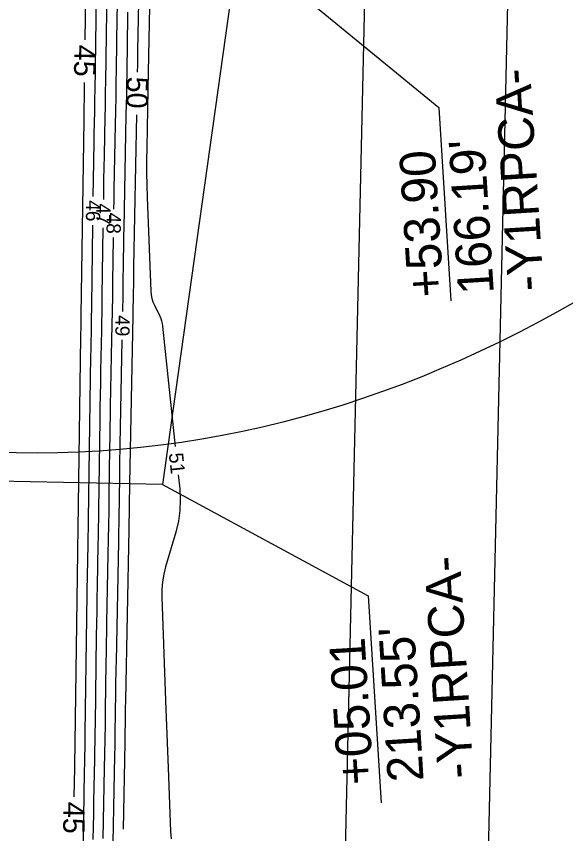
# Model space of a CAD drawing. Extents: x 2384780 to 2405861, y 547869 to 573706.
# Drawn here: x 2395714.7 to 2395791.5, y 553590.9 to 553705.4 of the extents above; entities that cross this region are included whole.
import ezdxf

# ---------------------------------------------------------------- set-up
doc = ezdxf.new("R2010")
doc.units = 0
for name, color, linetype in [('Old_Level_60', 7, 'Continuous'), ('Old_Level_61', 7, 'Continuous'), ('Old_Level_63', 7, 'Continuous'), ('Prop Buffer Zone 1', 7, 'Continuous'), ('Prop Buffer Zone 2', 7, 'Continuous')]:
    doc.layers.add(name, color=color, linetype=linetype)

msp = doc.modelspace()

# ---------------------------------------------------------------- linework, layer by layer
at = {"layer": 'Old_Level_60'}
for points in [[(2395733.66025, 553724.96575), (2395733.08, 553695.232), (2395733.07975, 553695.2145), (2395733.0795, 553695.19725), (2395733.07925, 553695.17975), (2395733.079, 553695.16225), (2395733.07825, 553695.1055), (2395733.078, 553695.09325), (2395733.07775, 553695.081), (2395733.0775, 553695.069), (2395733.07725, 553695.05675), (2395732.9185, 553686.9435), (2395732.89725, 553685.205), (2395732.901, 553683.46675), (2395732.93, 553681.729), (2395732.9845, 553679.99125), (2395733.4905, 553666.866), (2395733.53625, 553666.355), (2395733.6335, 553665.85675), (2395733.7825, 553665.3715), (2395733.983, 553664.89925), (2395734.72225, 553663.37725), (2395734.8655, 553663.047), (2395734.97875, 553662.708), (2395735.062, 553662.36025), (2395735.115, 553662.004), (2395736.89575, 553645.12625)], [(2395725.44175, 553680.13175), (2395725.509, 553684.95125), (2395725.52325, 553685.9305), (2395725.539, 553686.9095), (2395725.556, 553687.88875), (2395725.5745, 553688.86775), (2395725.63725, 553692.066), (2395725.65, 553692.7515), (2395725.662, 553693.43675), (2395725.673, 553694.12225), (2395725.683, 553694.8075), (2395725.9665, 553715.1875)], [(2395726.88825, 553679.72875), (2395726.90425, 553680.82475), (2395726.93125, 553682.51275), (2395726.96075, 553684.20075), (2395726.9925, 553685.88875), (2395727.1005, 553691.4025), (2395727.12275, 553692.584), (2395727.1435, 553693.76575), (2395727.16225, 553694.94725), (2395727.1795, 553696.129), (2395727.364, 553709.398)], [(2395728.32575, 553678.3805), (2395728.34725, 553679.6165), (2395728.3755, 553681.117), (2395728.55325, 553690.20125), (2395728.59, 553692.14775), (2395728.624, 553694.0945), (2395728.65525, 553696.04125), (2395728.68375, 553697.988), (2395728.78425, 553705.22825), (2395728.807, 553706.77975)], [(2395729.567, 553664.048), (2395729.574, 553664.448), (2395729.59625, 553665.83875), (2395729.61675, 553667.22925), (2395729.68, 553671.77225), (2395729.69425, 553672.74575), (2395729.70975, 553673.71925), (2395729.72675, 553674.69275), (2395729.74525, 553675.666), (2395730.05625, 553691.56475), (2395730.08325, 553692.994), (2395730.10825, 553694.4235), (2395730.13125, 553695.85275), (2395730.152, 553697.28225), (2395730.217, 553701.95175), (2395730.2315, 553702.9525), (2395730.2475, 553703.953), (2395730.265, 553704.95375), (2395730.28375, 553705.95425)], [(2395723.86925, 553576.14375), (2395724.123, 553594.23025), (2395724.13875, 553595.299), (2395724.156, 553596.36775), (2395724.17475, 553597.4365), (2395724.19525, 553598.50525), (2395724.264, 553601.996), (2395724.27825, 553602.74425), (2395724.2915, 553603.49225), (2395724.3035, 553604.24025), (2395724.3145, 553604.9885), (2395724.58725, 553624.47275), (2395724.6025, 553625.5115), (2395724.61925, 553626.55), (2395724.6375, 553627.5885), (2395724.65725, 553628.627), (2395724.724, 553632.0195), (2395724.73775, 553632.7465), (2395724.7505, 553633.4735), (2395724.76225, 553634.2005), (2395724.773, 553634.9275), (2395725.04925, 553654.71325), (2395725.064, 553655.72175), (2395725.08025, 553656.7305), (2395725.098, 553657.73925), (2395725.117, 553658.748), (2395725.18175, 553662.043), (2395725.195, 553662.749), (2395725.2075, 553663.455), (2395725.21875, 553664.16125), (2395725.22925, 553664.86725), (2395725.386, 553676.132)], [(2395725.43675, 553590.1265), (2395725.46575, 553591.9135), (2395725.49725, 553593.70075), (2395725.53125, 553595.48775), (2395725.6465, 553601.3255), (2395725.67025, 553602.5765), (2395725.69225, 553603.8275), (2395725.7125, 553605.0785), (2395725.73075, 553606.3295), (2395725.90275, 553618.6075), (2395725.9285, 553620.36125), (2395725.95675, 553622.115), (2395725.9875, 553623.86875), (2395726.02075, 553625.6225), (2395726.13375, 553631.3515), (2395726.157, 553632.579), (2395726.1785, 553633.80675), (2395726.19825, 553635.03425), (2395726.21625, 553636.262), (2395726.3925, 553648.87325), (2395726.41775, 553650.594), (2395726.44525, 553652.31475), (2395726.4755, 553654.0355), (2395726.508, 553655.75625), (2395726.61825, 553661.377), (2395726.641, 553662.5815), (2395726.66225, 553663.786), (2395726.6815, 553664.9905), (2395726.69925, 553666.19525), (2395726.832, 553675.72925)], [(2395726.82325, 553590.24675), (2395727.018, 553600.10775), (2395727.0565, 553602.13525), (2395727.09225, 553604.16275), (2395727.125, 553606.19025), (2395727.15475, 553608.218), (2395727.2475, 553614.8415), (2395727.2685, 553616.261), (2395727.29125, 553617.68025), (2395727.31625, 553619.0995), (2395727.34325, 553620.51875), (2395727.53075, 553630.0535), (2395727.5695, 553632.0965), (2395727.6055, 553634.13975), (2395727.63825, 553636.183), (2395727.66825, 553638.2265), (2395727.763, 553644.99725), (2395727.78425, 553646.44825), (2395727.8075, 553647.899), (2395727.833, 553649.35), (2395727.8605, 553650.80075), (2395728.04325, 553660.122), (2395728.081, 553662.1195), (2395728.116, 553664.117), (2395728.14825, 553666.11475), (2395728.1775, 553668.11225), (2395728.26475, 553674.381)], [(2395728.111, 553584.78625), (2395728.4485, 553601.87375), (2395728.4735, 553603.186), (2395728.4965, 553604.498), (2395728.51775, 553605.81), (2395728.537, 553607.12225), (2395728.597, 553611.4085), (2395728.6105, 553612.327), (2395728.62525, 553613.24525), (2395728.6415, 553614.16375), (2395728.65875, 553615.08225), (2395728.98725, 553631.77), (2395729.013, 553633.12125), (2395729.03675, 553634.47275), (2395729.0585, 553635.8245), (2395729.07825, 553637.176), (2395729.14, 553641.59125), (2395729.15375, 553642.53725), (2395729.169, 553643.48325), (2395729.18575, 553644.4295), (2395729.2035, 553645.3755), (2395729.4915, 553660.04875)], [(2395737.3155, 553641.14825), (2395737.518, 553639.229), (2395737.60625, 553637.69375), (2395737.54475, 553636.1715), (2395737.33425, 553634.663), (2395736.97425, 553633.16775), (2395735.55425, 553628.305), (2395735.293, 553627.25775), (2395735.11775, 553626.19975), (2395735.02825, 553625.131), (2395735.025, 553624.0515), (2395735.55525, 553609.56775), (2395735.6415, 553607.21025), (2395735.72775, 553604.8525), (2395735.814, 553602.495), (2395735.90025, 553600.1375), (2395736.2255, 553591.255), (2395736.3225, 553590.211)]]:
    msp.add_lwpolyline(points, dxfattribs=at)
at = {"layer": 'Old_Level_61'}
for points in [[(2395731.634, 553697.54825), (2395731.648, 553698.56225), (2395731.6555, 553699.06875), (2395731.6635, 553699.575), (2395731.67225, 553700.0815), (2395731.68175, 553700.58775), (2395732.123, 553723.196)], [(2395724.30575, 553702.07025), (2395724.56875, 553720.977)], [(2395722.77875, 553596.08125), (2395722.8355, 553600.1215), (2395722.84075, 553600.47175), (2395722.84625, 553600.822), (2395722.8525, 553601.17225), (2395722.85925, 553601.5225), (2395722.88175, 553602.66675), (2395722.8865, 553602.91175), (2395722.89075, 553603.157), (2395722.89475, 553603.40225), (2395722.89825, 553603.64725), (2395723.272, 553630.33825), (2395723.27675, 553630.6615), (2395723.28175, 553630.985), (2395723.2875, 553631.30825), (2395723.29375, 553631.6315), (2395723.3145, 553632.68775), (2395723.31875, 553632.914), (2395723.32275, 553633.1405), (2395723.32625, 553633.36675), (2395723.32975, 553633.59325), (2395723.70625, 553660.553), (2395723.7105, 553660.84975), (2395723.71525, 553661.14625), (2395723.7205, 553661.443), (2395723.72625, 553661.73975), (2395723.74525, 553662.70875), (2395723.749, 553662.9165), (2395723.75275, 553663.124), (2395723.756, 553663.33175), (2395723.759, 553663.5395), (2395724.1385, 553690.766), (2395724.1425, 553691.03625), (2395724.14675, 553691.3065), (2395724.1515, 553691.57675), (2395724.1565, 553691.84675), (2395724.17375, 553692.7295), (2395724.1775, 553692.91875), (2395724.18075, 553693.10775), (2395724.18375, 553693.297), (2395724.1865, 553693.48625), (2395724.2225, 553696.07075)], [(2395729.6405, 553591.56725), (2395729.879, 553603.64), (2395729.89025, 553604.2365), (2395729.90075, 553604.833), (2395729.9105, 553605.42975), (2395729.91925, 553606.02625), (2395729.9465, 553607.97525), (2395729.9525, 553608.393), (2395729.95925, 553608.8105), (2395729.96675, 553609.228), (2395729.9745, 553609.64575), (2395730.44475, 553633.5275), (2395730.45675, 553634.16675), (2395730.468, 553634.806), (2395730.47825, 553635.44525), (2395730.48775, 553636.0845), (2395730.517, 553638.17275), (2395730.5235, 553638.62025), (2395730.53075, 553639.06775), (2395730.5385, 553639.515), (2395730.547, 553639.9625), (2395731.00725, 553663.416), (2395731.02025, 553664.0975), (2395731.032, 553664.779), (2395731.043, 553665.4605), (2395731.053, 553666.142), (2395731.084, 553668.36825), (2395731.091, 553668.8455), (2395731.09875, 553669.3225), (2395731.107, 553669.7995), (2395731.116, 553670.2765), (2395731.53225, 553691.549)]]:
    msp.add_lwpolyline(points, dxfattribs=at)
at = {"layer": 'Old_Level_63'}
for p, q in [((2395745.74525, 553715.59325), (2395735.11475, 553639.804)), ((2395735.11475, 553639.804), (2395706.1215, 553640.427))]:
    msp.add_line(p, q, dxfattribs=at)
for points in [[(2395745.74525, 553715.59325), (2395773.75225, 553692.58725), (2395775.42725, 553665.54325)], [(2395735.11475, 553639.804), (2395763.87925, 553624.243), (2395765.67575, 553595.2385)]]:
    msp.add_lwpolyline(points, dxfattribs=at)
msp.add_ellipse((2395727.45003, 554021.05834), major_axis=(15.71221, 376.73026), ratio=0.59897866, dxfattribs=at)
at = {"layer": 'Prop Buffer Zone 1'}
msp.add_lwpolyline([(2395754.37725, 552972.9875), (2395756.97675, 553145.826), (2395759.027, 553514.71225), (2395763.5465, 553713.787)], dxfattribs=at)
at = {"layer": 'Prop Buffer Zone 2'}
msp.add_lwpolyline([(2395774.38575, 552973.39875), (2395776.976, 553145.62), (2395779.02575, 553514.42975), (2395783.54125, 553713.333)], dxfattribs=at)

# ---------------------------------------------------------------- texts
at = {"layer": 'Old_Level_60'}
for s, rotation, p in [('46', 269.2017194, (2395724.43475, 553679.626)), ('47', 269.1957417, (2395725.88, 553679.176)), ('48', 269.1277917, (2395727.3165, 553677.8995)), ('49', 268.920025, (2395728.5585, 553663.54725)), ('51', 276.0231583, (2395735.99225, 553644.15975))]:
    msp.add_text(s, height=2, rotation=rotation, dxfattribs=at).set_placement(p)
at = {"layer": 'Old_Level_61'}
for s, rotation, p in [('45', 269.2035222, (2395722.79625, 553701.39425)), ('50', 269.0301306, (2395730.12975, 553696.93575)), ('45', 269.1962083, (2395721.26925, 553595.4055))]:
    msp.add_text(s, height=3, rotation=rotation, dxfattribs=at).set_placement(p)
at = {"layer": 'Old_Level_63'}
for s, p in [('-Y1RPCA-', (2395788.44525, 553667.02225)), ("166.19'", (2395781.45875, 553666.5895)), ('+53.90', (2395774.472, 553666.157)), ('-Y1RPCA-', (2395778.6265, 553598.776)), ("213.55'", (2395771.64, 553598.34325)), ('+05.01', (2395764.65325, 553597.91075))]:
    msp.add_text(s, height=5, rotation=93.5443167, dxfattribs=at).set_placement(p)

doc.saveas('drawing.dxf')
